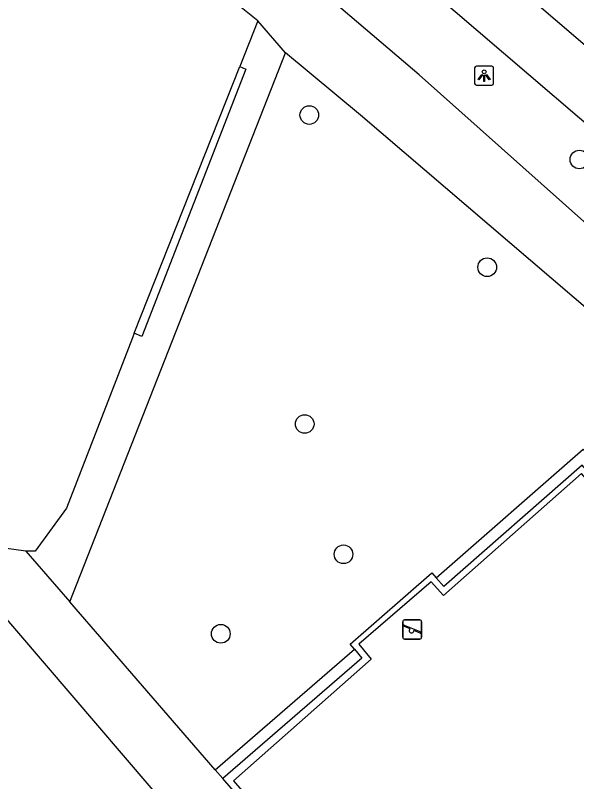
# Model space of a CAD drawing. Extents: x 159280 to 160375, y 384531 to 385872.
# Drawn here: x 159783.94 to 159813.38, y 384726.45 to 384766.63 of the extents above; entities that cross this region are included whole.
import ezdxf

# ---------------------------------------------------------------- set-up
doc = ezdxf.new("R2010")
doc.units = 0
for name, color, linetype in [('IMGEO_Boom', 7, 'Continuous'), ('IMGEO_Fietspad_open', 7, 'Continuous'), ('IMGEO_Groenvoorziening', 7, 'Continuous'), ('IMGEO_Haag', 7, 'Continuous'), ('IMGEO_Lichtpunt', 7, 'Continuous'), ('IMGEO_Speelvoorziening', 7, 'Continuous'), ('IMGEO_Voetpad_halfverhard', 7, 'Continuous')]:
    doc.layers.add(name, color=color, linetype=linetype)

msp = doc.modelspace()

# ---------------------------------------------------------------- linework, layer by layer
at = {"layer": 'IMGEO_Boom'}
for centre in [(159799.361, 384761.401), (159813.53, 384759.068), (159808.692, 384753.42), (159799.12, 384745.2), (159801.157, 384738.367), (159794.72, 384734.2)]:
    msp.add_circle(centre, 0.489, dxfattribs=at)
at = {"layer": 'IMGEO_Fietspad_open'}
for points in [[(159855.982, 384728.954), (159831.413, 384750), (159802.682, 384774.612), (159803.886, 384778.134)], [(159801.703, 384771.392), (159826.697, 384750), (159853.776, 384726.823)]]:
    msp.add_lwpolyline(points, dxfattribs=at)
at = {"layer": 'IMGEO_Groenvoorziening'}
for points in [[(159790.174, 384749.96), (159795.711, 384763.947)], [(159795.39, 384726.487), (159819.037, 384699.108), (159826.22, 384705.444), (159826.841, 384704.725), (159830.697, 384707.98), (159830.107, 384708.657), (159837.263, 384714.942), (159813.645, 384742.611), (159806.403, 384736.214), (159805.756, 384736.928), (159801.953, 384733.65), (159802.611, 384732.865), (159795.39, 384726.487)], [(159801.729, 384733.387), (159801.507, 384733.655), (159805.787, 384737.392), (159806.023, 384737.131)]]:
    msp.add_lwpolyline(points, dxfattribs=at)
at = {"layer": 'IMGEO_Haag'}
for points in [[(159806.023, 384737.131), (159813.731, 384743.883), (159824.896, 384730.93), (159824.445, 384730.535)], [(159824.445, 384730.535), (159813.672, 384743.033), (159806.426, 384736.686), (159806.023, 384737.131)], [(159794.418, 384727.063), (159801.729, 384733.387)], [(159801.729, 384733.387), (159802.113, 384732.926), (159794.821, 384726.618)]]:
    msp.add_lwpolyline(points, dxfattribs=at)
at = {"layer": 'IMGEO_Lichtpunt'}
for p, q in [((159808.031, 384763.87), (159808.031, 384763.063)), ((159808.031, 384763.87), (159808.031, 384763.063)), ((159808.933, 384763.965), (159808.125, 384763.965)), ((159808.933, 384763.965), (159808.125, 384763.965)), ((159809.027, 384763.063), (159809.027, 384763.87)), ((159809.027, 384763.063), (159809.027, 384763.87)), ((159808.125, 384762.969), (159808.933, 384762.969)), ((159808.125, 384762.969), (159808.933, 384762.969))]:
    msp.add_line(p, q, dxfattribs=at)
for points in [[(159808.405, 384763.534), (159808.444, 384763.506), (159808.256, 384763.244), (159808.218, 384763.271), (159808.405, 384763.534)], [(159808.507, 384763.486), (159808.554, 384763.486), (159808.554, 384763.164), (159808.507, 384763.164), (159808.507, 384763.486)], [(159808.617, 384763.506), (159808.655, 384763.533), (159808.842, 384763.271), (159808.803, 384763.243), (159808.617, 384763.506)]]:
    msp.add_lwpolyline(points, dxfattribs=at)
msp.add_circle((159808.53, 384763.668), 0.0994, dxfattribs=at)
for centre, start, end in [((159808.125, 384763.87), 90, 180), ((159808.125, 384763.87), 90, 180), ((159808.933, 384763.87), 0, 90), ((159808.933, 384763.87), 0, 90), ((159808.125, 384763.063), 180, 270), ((159808.125, 384763.063), 180, 270), ((159808.933, 384763.063), 270, 0), ((159808.933, 384763.063), 270, 360)]:
    msp.add_arc(centre, 0.0946, start, end, dxfattribs=at)
at = {"layer": 'IMGEO_Speelvoorziening'}
for p, q in [((159804.361, 384734.926), (159805.151, 384734.926)), ((159805.151, 384734.926), (159804.361, 384734.926)), ((159804.261, 384734.026), (159804.261, 384734.826)), ((159804.261, 384734.826), (159804.261, 384734.026)), ((159804.644, 384734.454), (159804.305, 384734.591)), ((159804.33, 384734.651), (159805.206, 384734.298)), ((159805.251, 384734.826), (159805.251, 384734.026)), ((159805.251, 384734.026), (159805.251, 384734.826)), ((159805.182, 384734.238), (159804.842, 384734.375)), ((159805.151, 384733.926), (159804.361, 384733.926)), ((159804.361, 384733.926), (159805.151, 384733.926))]:
    msp.add_line(p, q, dxfattribs=at)
for centre, radius, start, end in [((159804.361, 384734.826), 0.1, 90, 180), ((159804.361, 384734.826), 0.1, 90, 180), ((159805.151, 384734.826), 0.1, 0, 90), ((159805.151, 384734.826), 0.1, 360, 90), ((159804.318, 384734.621), 0.0327, 68.078, 248.078), ((159804.723, 384734.364), 0.12, 130.9928, 5.1632), ((159805.194, 384734.268), 0.0327, 248.078, 68.078), ((159804.361, 384734.026), 0.1, 180, 270), ((159804.361, 384734.026), 0.1, 180, 270), ((159805.151, 384734.026), 0.1, 270, 0), ((159805.151, 384734.026), 0.1, 270, 0)]:
    msp.add_arc(centre, radius, start, end, dxfattribs=at)
at = {"layer": 'IMGEO_Voetpad_halfverhard'}
for points in [[(159720.348, 384809.127), (159730.918, 384796.342), (159746.032, 384778.589), (159782.64, 384735.929), (159792.403, 384724.552), (159791.441, 384723.888), (159800.8, 384713.041)], [(159796.656, 384766.335), (159795.704, 384767.116), (159785.569, 384775.426), (159778.947, 384781.17)], [(159853.776, 384726.823), (159851.029, 384723.93), (159848.632, 384726.205), (159825.6, 384745.284), (159805.116, 384763.503), (159800.659, 384767.301), (159801.703, 384771.392)], [(159796.656, 384766.335), (159795.711, 384763.947)], [(159798.105, 384764.665), (159796.656, 384766.335)], [(159786.804, 384735.881), (159798.105, 384764.665)], [(159849.834, 384720.526), (159845.317, 384724.65), (159823.259, 384743.264), (159802.05, 384761.39), (159798.105, 384764.665)], [(159795.711, 384763.947), (159796.025, 384763.804), (159790.58, 384749.794), (159790.174, 384749.96)], [(159790.174, 384749.96), (159790.081, 384749.72), (159786.628, 384740.791), (159784.988, 384738.539), (159784.502, 384738.532)], [(159784.502, 384738.532), (159782.841, 384738.768)], [(159784.502, 384738.532), (159786.804, 384735.881)], [(159794.418, 384727.063), (159786.804, 384735.881)], [(159794.821, 384726.618), (159794.418, 384727.063)], [(159818.969, 384698.597), (159804.173, 384715.766), (159794.821, 384726.618)]]:
    msp.add_lwpolyline(points, dxfattribs=at)

doc.saveas('drawing.dxf')
